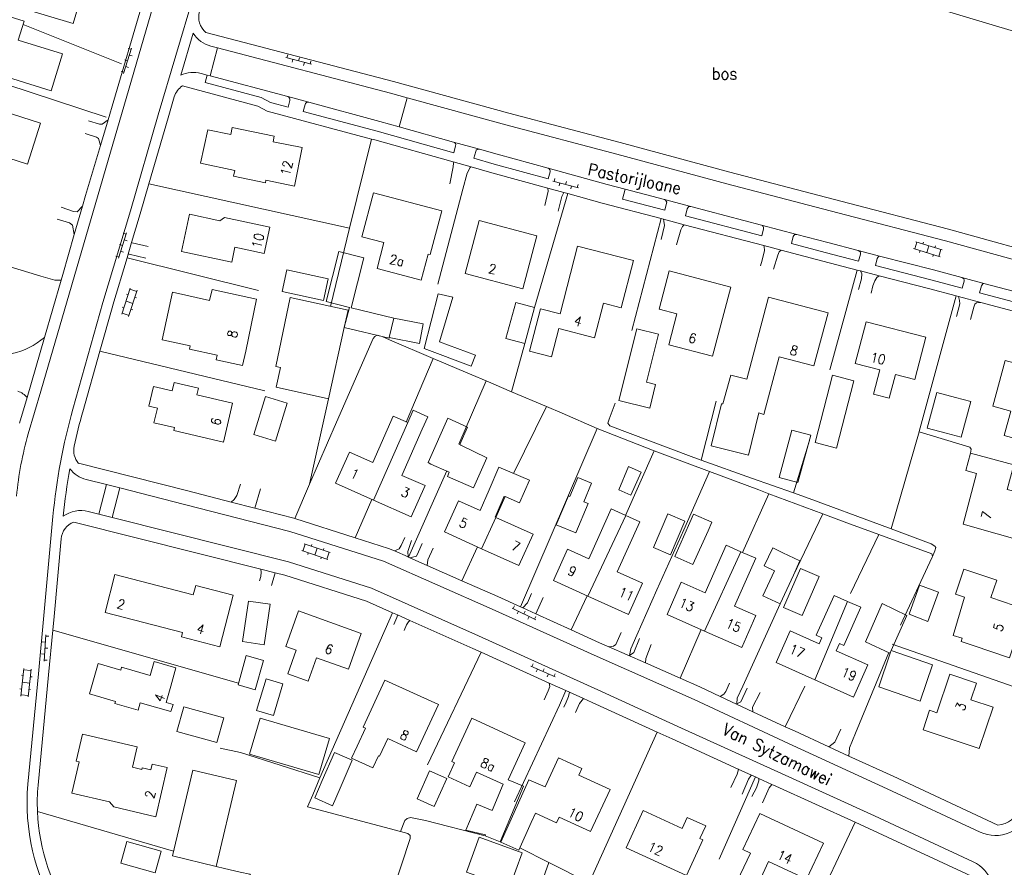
# Model space of a CAD drawing. Header units: metres. Extents: x 189705 to 199106, y 581686 to 588448.
# Tile 486 of 555: x 198081 to 198245, y 585786 to 585927. Entities that reach past the tile are written whole.
import ezdxf

# ---------------------------------------------------------------- set-up
doc = ezdxf.new("R2010")
doc.units = ezdxf.units.M
doc.layers.add('B-WA-OG-GBKN-G', color=7, linetype='Continuous', lineweight=18)
doc.styles.add('Style-STANDARD', font='STANDARD.shx')

msp = doc.modelspace()

# ---------------------------------------------------------------- linework, layer by layer
at = {"layer": 'B-WA-OG-GBKN-G'}
for p, q in [((198098.554, 585917.932), (198099.878, 585922.128)), ((198099.341, 585922.088), (198099.818, 585921.938)), ((198098.739, 585920.181), (198099.216, 585920.03)), ((198099.517, 585920.984), (198099.993, 585920.833)), ((198125.551, 585920.582), (198129.801, 585919.443)), ((198125.874, 585921.013), (198125.744, 585920.53)), ((198126.71, 585920.271), (198126.581, 585919.788)), ((198127.806, 585920.495), (198127.676, 585920.012)), ((198128.642, 585919.753), (198128.512, 585919.27)), ((198129.737, 585919.977), (198129.608, 585919.494)), ((198098.137, 585918.273), (198098.614, 585918.123)), ((198098.915, 585919.077), (198099.392, 585918.926)), ((198169.985, 585899.993), (198174.243, 585898.885)), ((198170.305, 585900.426), (198170.179, 585899.943)), ((198172.24, 585899.923), (198172.114, 585899.439)), ((198171.146, 585899.691), (198171.02, 585899.207)), ((198173.082, 585899.187), (198172.956, 585898.703)), ((198174.176, 585899.419), (198174.05, 585898.935)), ((198097.702, 585887.176), (198099.035, 585891.369)), ((198098.498, 585891.33), (198098.974, 585891.179)), ((198098.671, 585890.226), (198099.148, 585890.074)), ((198097.892, 585889.424), (198098.368, 585889.273)), ((198234.413, 585887.409), (198230.013, 585888.753)), ((198230.205, 585888.694), (198230.555, 585889.842)), ((198234.763, 585888.557), (198230.364, 585889.9)), ((198231.026, 585888.13), (198231.113, 585888.417)), ((198231.559, 585889.535), (198231.647, 585889.822)), ((198232.213, 585888.081), (198232.564, 585889.229)), ((198233.566, 585888.922), (198233.653, 585889.209)), ((198234.221, 585887.467), (198234.572, 585888.615)), ((198097.286, 585887.518), (198097.762, 585887.367)), ((198098.065, 585888.32), (198098.542, 585888.168)), ((198233.223, 585887.459), (198233.311, 585887.746)), ((198098.259, 585877.811), (198099.67, 585882.189)), ((198099.401, 585877.443), (198100.812, 585881.821)), ((198099.609, 585881.999), (198100.751, 585881.631)), ((198099.032, 585881.187), (198099.317, 585881.095)), ((198100.429, 585880.631), (198100.714, 585880.539)), ((198098.327, 585879), (198098.612, 585878.908)), ((198098.964, 585880), (198100.107, 585879.632)), ((198099.785, 585878.635), (198100.07, 585878.543)), ((198098.32, 585878.002), (198099.462, 585877.633)), ((198128.394, 585838.396), (198128.778, 585839.533)), ((198132.947, 585838.125), (198128.589, 585839.597)), ((198129.773, 585839.197), (198129.869, 585839.481)), ((198132.563, 585836.988), (198128.205, 585838.46)), ((198129.198, 585837.808), (198129.294, 585838.092)), ((198130.384, 585837.724), (198130.768, 585838.861)), ((198131.761, 585838.525), (198131.857, 585838.81)), ((198132.373, 585837.052), (198132.757, 585838.189)), ((198131.375, 585837.072), (198131.471, 585837.357)), ((198163.205, 585828.906), (198167.137, 585826.931)), ((198163.609, 585829.263), (198163.384, 585828.816)), ((198164.278, 585828.367), (198164.053, 585827.92)), ((198165.396, 585828.365), (198165.171, 585827.918)), ((198166.065, 585827.47), (198165.841, 585827.023)), ((198167.183, 585827.468), (198166.959, 585827.021)), ((198085.532, 585823.228), (198085.033, 585823.261)), ((198085.611, 585824.425), (198085.321, 585820.035)), ((198086.097, 585824.192), (198085.598, 585824.225)), ((198085.4, 585821.232), (198084.901, 585821.265)), ((198085.965, 585822.197), (198085.466, 585822.23)), ((198085.833, 585820.201), (198085.334, 585820.234)), ((198166.721, 585819.605), (198166.516, 585819.149)), ((198081.466, 585814.253), (198081.967, 585818.826)), ((198081.945, 585818.627), (198083.138, 585818.496)), ((198082.658, 585814.122), (198083.16, 585818.695)), ((198166.333, 585819.231), (198170.346, 585817.426)), ((198167.428, 585818.739), (198167.223, 585818.283)), ((198168.545, 585818.785), (198168.34, 585818.329)), ((198169.252, 585817.919), (198169.047, 585817.463)), ((198170.369, 585817.965), (198170.164, 585817.509)), ((198081.543, 585817.715), (198081.842, 585817.683)), ((198081.716, 585816.539), (198082.909, 585816.409)), ((198083.024, 585817.452), (198083.322, 585817.42)), ((198081.293, 585815.431), (198081.591, 585815.398)), ((198082.795, 585815.367), (198083.093, 585815.334)), ((198081.487, 585814.452), (198082.68, 585814.321))]:
    msp.add_line(p, q, dxfattribs=at)
at = {"layer": 'B-WA-OG-GBKN-G', "flags": 128}
for points in [[(198124.145, 586000), (198121.298, 585990.324), (198084.782, 585865.036), (198082.705, 585857.907)], [(198130.672, 586000), (198127.043, 585987.578), (198122.846, 585973.26), (198118.671, 585959.095), (198114.184, 585944.387), (198110.194, 585930.853), (198104.334, 585911.021), (198099.699, 585895.045), (198095.123, 585879.792), (198090.124, 585862.038)], [(198261.296, 585920.554), (198228.043, 585930.58), (198193.291, 585941.165), (198161.104, 585951.115), (198147.767, 585955.278), (198147.539, 585955.43), (198147.615, 585955.963)], [(198080.71, 585937.238), (198078.475, 585929.71), (198090.176, 585926.236), (198092.411, 585933.763), (198080.71, 585937.238)], [(198095.984, 585910.193), (198096.946, 585913.403), (198101.51, 585929.078), (198101.837, 585930.207)], [(198086.499, 585915.038), (198088.394, 585921.167), (198081.031, 585923.443), (198082.008, 585926.602), (198075.521, 585928.607), (198073.599, 585922.391), (198076.587, 585921.468), (198075.637, 585918.395), (198086.499, 585915.038)], [(198098.195, 585919.537), (198081.844, 585926.072)], [(198108.062, 585917.639), (198110.129, 585924.634)], [(198271.551, 585882.201), (198254.603, 585886.789), (198235.841, 585891.981), (198217.925, 585896.669), (198199.45, 585901.46), (198181.166, 585906.402), (198162.671, 585911.318), (198143.467, 585916.555), (198112.267, 585924.749)], [(198114.159, 585922.184), (198112.938, 585917.533)], [(198113.088, 585922.466), (198114.159, 585922.184)], [(198114.159, 585922.184), (198142.95, 585914.623), (198145.763, 585913.856)], [(198065.164, 585919.253), (198065.559, 585920.089), (198065.965, 585920.267), (198066.905, 585920.064), (198078.972, 585916.154), (198095.646, 585910.636)], [(198112.47, 585917.659), (198111.46, 585917.93)], [(198126.231, 585913.443), (198125.919, 585912.284), (198123.004, 585913.068), (198121.424, 585913.89), (198112.128, 585916.388), (198112.47, 585917.659)], [(198112.47, 585917.659), (198112.938, 585917.533)], [(198112.938, 585917.533), (198125.878, 585914.056)], [(198139.828, 585906.994), (198122.457, 585911.662), (198120.877, 585912.484), (198108.34, 585915.853)], [(198072.421, 585913.589), (198069.928, 585905.751), (198075.998, 585903.82), (198076.315, 585904.816), (198082.576, 585902.824), (198084.752, 585909.667), (198072.421, 585913.589)], [(198106.998, 585914.037), (198105.966, 585910.543), (198102.772, 585899.536)], [(198125.878, 585914.056), (198129.358, 585913.121)], [(198129.358, 585913.121), (198141.209, 585909.936), (198144.412, 585909.038)], [(198144.412, 585909.038), (198145.763, 585913.856)], [(198145.763, 585913.856), (198162.151, 585909.387), (198180.648, 585904.47), (198198.938, 585899.527), (198217.421, 585894.733), (198235.321, 585890.05), (198254.075, 585884.86), (198271.028, 585880.27)], [(198128.745, 585912.768), (198128.434, 585911.609), (198140.759, 585908.296), (198153.488, 585904.728), (198153.813, 585905.883)], [(198095.984, 585910.193), (198094.977, 585909.478), (198094.545, 585909.452), (198092.741, 585910.036)], [(198094.709, 585905.937), (198095.984, 585910.193)], [(198112.556, 585908.51), (198111.371, 585903.003), (198117.046, 585901.782), (198116.842, 585900.833), (198122.151, 585899.691), (198122.249, 585900.148), (198126.999, 585899.126)], [(198112.556, 585908.51), (198116.375, 585907.751), (198116.603, 585908.897), (198123.624, 585907.502), (198123.436, 585906.552), (198128.283, 585905.589), (198126.999, 585899.126)], [(198144.412, 585909.038), (198153.467, 585906.499)], [(198092.183, 585907.903), (198094.038, 585907.319), (198094.368, 585907.065), (198094.709, 585905.937)], [(198136.172, 585892.142), (198139.828, 585906.994)], [(198153.397, 585903.196), (198140.362, 585906.85), (198139.828, 585906.994)], [(198153.467, 585906.499), (198157.769, 585905.294)], [(198091.708, 585895.849), (198092.213, 585897.604), (198094.709, 585905.937)], [(198157.152, 585904.948), (198156.827, 585903.792), (198160.245, 585902.834), (198169.221, 585900.357), (198169.541, 585901.514)], [(198157.769, 585905.294), (198160.701, 585904.472), (198169.192, 585902.129)], [(198153.397, 585903.196), (198153.452, 585902.986), (198153.427, 585902.351), (198152.818, 585899.557)], [(198156.368, 585902.363), (198153.397, 585903.196)], [(198155.003, 585898.669), (198155.713, 585901.336), (198156.246, 585902.275), (198156.368, 585902.363)], [(198169.151, 585898.82), (198159.843, 585901.389), (198156.368, 585902.363)], [(198169.192, 585902.129), (198179.029, 585899.414), (198182.002, 585898.632)], [(198102.772, 585899.536), (198101.33, 585894.564), (198099.899, 585889.796)], [(198132.972, 585879.137), (198136.172, 585892.142), (198102.772, 585899.536)], [(198150.869, 585882.82), (198155.003, 585898.669)], [(198169.151, 585898.82), (198169.202, 585898.341), (198168.644, 585895.954)], [(198171.839, 585898.078), (198169.151, 585898.82)], [(198188.915, 585896.296), (198188.61, 585895.136), (198181.55, 585896.993), (198182.002, 585898.632)], [(198182.002, 585898.632), (198188.559, 585896.907)], [(198140.14, 585898.041), (198138.213, 585890.73), (198141.866, 585889.767), (198140.731, 585885.461), (198148.101, 585883.518), (198149.24, 585887.838), (198149.581, 585887.748), (198151.505, 585895.045), (198140.14, 585898.041)], [(198166.948, 585878.935), (198172.459, 585897.908)], [(198170.88, 585894.963), (198171.488, 585897.427), (198171.839, 585898.078)], [(198172.459, 585897.908), (198171.839, 585898.078)], [(198188.017, 585893.741), (198178.196, 585896.324), (198172.459, 585897.908)], [(198188.559, 585896.907), (198192.966, 585895.748)], [(198091.708, 585895.849), (198090.817, 585894.874), (198090.207, 585894.95), (198088.175, 585895.635)], [(198090.344, 585891.101), (198091.708, 585895.849)], [(198192.355, 585895.391), (198192.05, 585894.231), (198204.749, 585890.89), (198205.051, 585892.053)], [(198192.966, 585895.748), (198204.694, 585892.663)], [(198087.515, 585893.654), (198089.547, 585893.045), (198090.081, 585892.639), (198090.344, 585891.101)], [(198116.563, 585886.52), (198117.086, 585888.988), (198121.971, 585887.952), (198122.895, 585892.315), (198115.354, 585893.913), (198114.569, 585893.389), (198109.498, 585894.464), (198108.19, 585888.294), (198116.563, 585886.52)], [(198157.734, 585893.423), (198155.388, 585884.6), (198164.98, 585882.049), (198167.326, 585890.873), (198157.734, 585893.423)], [(198183.156, 585875.105), (198188.017, 585893.741)], [(198188.416, 585893.636), (198188.017, 585893.741)], [(198188.027, 585890.268), (198188.585, 585892.605), (198188.483, 585893.341), (198188.416, 585893.636)], [(198191.852, 585892.732), (198188.416, 585893.636)], [(198191.852, 585892.732), (198191.582, 585892.427), (198191.278, 585891.869), (198190.567, 585889.405)], [(198205.091, 585889.249), (198191.852, 585892.732)], [(198204.694, 585892.663), (198210.597, 585891.11)], [(198064.935, 585890.196), (198084.775, 585884.181)], [(198088.157, 585883.495), (198088.435, 585884.453), (198090.344, 585891.101)], [(198209.985, 585890.752), (198209.684, 585889.592), (198215.308, 585888.113), (198220.865, 585886.671), (198221.166, 585887.832)], [(198210.597, 585891.11), (198215.738, 585889.758), (198220.808, 585888.442)], [(198099.899, 585889.796), (198099.313, 585887.841)], [(198102.63, 585889.085), (198099.988, 585889.72), (198099.899, 585889.796)], [(198174.103, 585889.154), (198171.201, 585877.884), (198167.907, 585878.733), (198166.096, 585871.702), (198169.78, 585870.753), (198170.989, 585875.447), (198176.916, 585873.92), (198178.394, 585879.658), (198181.359, 585878.895), (198183.386, 585886.763), (198174.103, 585889.154)], [(198204.514, 585885.877), (198204.818, 585886.817), (198205.199, 585888.442), (198205.148, 585889.103), (198205.091, 585889.249)], [(198207.987, 585888.487), (198205.091, 585889.249)], [(198207.987, 585888.487), (198207.637, 585888.239), (198207.409, 585887.681), (198206.724, 585885.344)], [(198220.633, 585885.181), (198214.929, 585886.661), (198207.987, 585888.487)], [(198220.808, 585888.442), (198224.563, 585887.467)], [(198099.131, 585887.234), (198096.759, 585879.331)], [(198099.313, 585887.841), (198099.131, 585887.234)], [(198121.011, 585881.765), (198099.131, 585887.234)], [(198099.313, 585887.841), (198099.506, 585887.84), (198102.275, 585887.155)], [(198143.521, 585877.192), (198136.406, 585878.887), (198138.538, 585887.209), (198134.375, 585888.276), (198132.241, 585879.949), (198136.13, 585878.952), (198135.273, 585875.614)], [(198223.954, 585887.109), (198223.652, 585885.947), (198232.891, 585883.549), (198238.1, 585882.167), (198238.408, 585883.327)], [(198224.563, 585887.467), (198233.323, 585885.193), (198238.053, 585883.939)], [(198125.728, 585885.199), (198124.95, 585881.609), (198131.838, 585880.117), (198132.616, 585883.707), (198125.728, 585885.199)], [(198216.052, 585868.584), (198220.633, 585885.181)], [(198221.164, 585885.043), (198220.633, 585885.181)], [(198088.157, 585883.495), (198087.138, 585883.495), (198084.775, 585884.181)], [(198085.394, 585873.97), (198088.157, 585883.495)], [(198199.592, 585882.347), (198189.364, 585885.042), (198187.678, 585878.646), (198190.631, 585877.868), (198189.284, 585872.758), (198196.56, 585870.841), (198199.592, 585882.347)], [(198221.164, 585885.043), (198221.38, 585884.559), (198221.355, 585883.747), (198220.873, 585881.918)], [(198224.273, 585884.236), (198221.164, 585885.043)], [(198222.956, 585881.359), (198223.21, 585882.553), (198223.54, 585883.366), (198223.921, 585883.925), (198224.273, 585884.236)], [(198237.081, 585880.886), (198232.51, 585882.098), (198224.273, 585884.236)], [(198238.053, 585883.939), (198241.927, 585882.911)], [(198120.698, 585880.338), (198113.273, 585881.969), (198112.87, 585880.136), (198106.703, 585881.491), (198104.964, 585873.577), (198109.632, 585872.552), (198109.519, 585872.036), (198114.134, 585871.022), (198113.964, 585870.249), (198118.351, 585869.285), (198118.88, 585871.692)], [(198254.615, 585879.546), (198254.179, 585877.903), (198241.007, 585881.396), (198241.315, 585882.556)], [(198241.927, 585882.911), (198254.615, 585879.546)], [(198120.698, 585880.338), (198118.88, 585871.692)], [(198123.874, 585869.135), (198126.301, 585880.603)], [(198135.273, 585875.614), (198135.906, 585878.493), (198126.301, 585880.603)], [(198156.386, 585869.168), (198148.581, 585872.112), (198150.912, 585881.245), (198153.336, 585880.693), (198151.118, 585873.215), (198157.103, 585870.988), (198156.386, 585869.168)], [(198206.357, 585865.951), (198207.622, 585870.749), (198213.442, 585869.214), (198215.779, 585878.077), (198205.874, 585880.69), (198202.272, 585867.029)], [(198237.081, 585880.886), (198230.941, 585858.3), (198230.921, 585858.23)], [(198237.499, 585880.775), (198237.081, 585880.886)], [(198237.499, 585880.775), (198237.664, 585880.118), (198237.689, 585879.584), (198237.131, 585877.425)], [(198241.216, 585879.789), (198237.499, 585880.775)], [(198096.751, 585879.303), (198094.601, 585871.667)], [(198096.759, 585879.331), (198096.751, 585879.303)], [(198162.176, 585873.783), (198165.315, 585872.93), (198166.948, 585878.935), (198163.809, 585879.788), (198162.176, 585873.783)], [(198239.469, 585876.969), (198240.052, 585879.026), (198240.204, 585879.483), (198240.483, 585879.737), (198241.216, 585879.789)], [(198264.618, 585873.582), (198241.216, 585879.789)], [(198143.521, 585877.192), (198142.752, 585873.963)], [(198142.752, 585873.963), (198147.782, 585872.977), (198148.42, 585876.231), (198143.521, 585877.192)], [(198123.874, 585869.135), (198124.663, 585868.962), (198123.94, 585865.673), (198132.668, 585863.756), (198135.273, 585875.614)], [(198135.273, 585875.614), (198142.722, 585873.84), (198142.752, 585873.963)], [(198180.988, 585863.447), (198186.107, 585862.176), (198187.083, 585866.113), (198185.567, 585866.489), (198187.551, 585874.486), (198183.949, 585875.38), (198180.988, 585863.447)], [(198222.105, 585876.575), (198220.304, 585869.647), (198224.395, 585868.583), (198223.344, 585864.541), (198225.959, 585863.861), (198226.983, 585867.8), (198230.218, 585866.959), (198232.047, 585873.991), (198222.105, 585876.575)], [(198082.494, 585863.973), (198085.394, 585873.97)], [(198142.831, 585873.579), (198141.601, 585874.108), (198140.762, 585874.336), (198140.356, 585874.133), (198140.077, 585873.802), (198133.986, 585859.858), (198129.514, 585849.513)], [(198150.086, 585870.461), (198142.831, 585873.579)], [(198163.084, 585864.931), (198165.315, 585872.93)], [(198094.601, 585871.667), (198091.761, 585861.577)], [(198122.046, 585865.088), (198094.601, 585871.667)], [(198145.601, 585859.877), (198150.086, 585870.461)], [(198158.867, 585866.708), (198156.488, 585867.71), (198150.086, 585870.461)], [(198243.198, 585862.502), (198246.175, 585861.701), (198245.076, 585857.621), (198248.373, 585856.733), (198249.466, 585860.793), (198254.707, 585859.382), (198256.566, 585866.284), (198251.07, 585867.764), (198251.273, 585868.52), (198245.255, 585870.141), (198243.198, 585862.502)], [(198202.272, 585867.029), (198199.596, 585867.693), (198198.277, 585862.878)], [(198213.621, 585856.462), (198217.187, 585855.546), (198220.064, 585866.75), (198216.498, 585867.666), (198213.621, 585856.462)], [(198111.01, 585865.536), (198106.981, 585866.469), (198106.658, 585865.067), (198103.539, 585865.786), (198102.78, 585862.497), (198104.179, 585862.174), (198103.615, 585859.73), (198107.006, 585858.947)], [(198116.691, 585863.034), (198110.749, 585864.406), (198111.01, 585865.536)], [(198154.341, 585856.189), (198158.867, 585866.708)], [(198163.084, 585864.931), (198158.867, 585866.708)], [(198206.357, 585865.951), (198205.118, 585861.142), (198204.28, 585861.393)], [(198081.242, 585859.659), (198082.494, 585863.973)], [(198120.236, 585857.787), (198123.859, 585856.685), (198125.789, 585863.031), (198122.166, 585864.133), (198120.236, 585857.787)], [(198168.906, 585862.478), (198163.084, 585864.931)], [(198237.014, 585863.941), (198233.862, 585864.786), (198232.27, 585858.845), (198235.422, 585858)], [(198237.014, 585863.941), (198239.522, 585863.269), (198237.928, 585857.328), (198235.422, 585858)], [(198116.691, 585863.034), (198115.194, 585856.547), (198106.894, 585858.464)], [(198129.514, 585849.513), (198132.668, 585863.756)], [(198163.448, 585851.315), (198168.906, 585862.478)], [(198177.345, 585858.825), (198171.553, 585861.363), (198168.906, 585862.478)], [(198180.341, 585863.041), (198179.377, 585860.374), (198179.148, 585859.663), (198179.479, 585859.231), (198192.994, 585854.129), (198194.657, 585853.533), (198197.156, 585863.374)], [(198198.277, 585862.878), (198198.057, 585862.932), (198196.323, 585855.921), (198202.546, 585854.382), (198204.28, 585861.393)], [(198145.841, 585859.77), (198143.421, 585860.841), (198140.019, 585853.152), (198136.139, 585854.869), (198133.838, 585849.669), (198140.135, 585846.883)], [(198148.26, 585858.7), (198149.185, 585860.766), (198146.725, 585861.851), (198145.841, 585859.77)], [(198149.698, 585852.872), (198149.26, 585853.149), (198152.533, 585860.494), (198155.804, 585859.037), (198154.504, 585856.118)], [(198107.006, 585858.947), (198106.894, 585858.464)], [(198140.135, 585846.883), (198145.841, 585859.77)], [(198140.135, 585846.883), (198146.431, 585844.097), (198148.725, 585849.284), (198144.852, 585850.997), (198148.26, 585858.7)], [(198164.59, 585829.11), (198177.345, 585858.825)], [(198186.865, 585855.088), (198177.345, 585858.825)], [(198210.755, 585849.809), (198207.63, 585850.66), (198209.773, 585858.536), (198212.898, 585857.686), (198210.755, 585849.809)], [(198230.921, 585858.23), (198226.277, 585842.079)], [(198239.487, 585854.681), (198239.604, 585855.33), (198239.375, 585855.686), (198230.921, 585858.23)], [(198152.755, 585851.545), (198152.454, 585850.829), (198156.793, 585848.905), (198158.996, 585853.916), (198154.703, 585856.032)], [(198154.703, 585856.032), (198154.504, 585856.118)], [(198212.679, 585856.824), (198210.01, 585848.072)], [(198182.081, 585844.335), (198186.865, 585855.088)], [(198196.048, 585851.628), (198188.6, 585854.407), (198186.865, 585855.088)], [(198249.586, 585839.672), (198251.525, 585847.12), (198245.587, 585848.661), (198246.688, 585852.733), (198239.487, 585854.681), (198238.702, 585851.779), (198240.512, 585851.289), (198238.239, 585842.884), (198249.586, 585839.672)], [(198091.057, 585852.998), (198109.27, 585848.398), (198116.438, 585846.544)], [(198149.698, 585852.872), (198152.755, 585851.545)], [(198162.04, 585847.448), (198164.463, 585846.4), (198166.093, 585850.171), (198160.999, 585852.374), (198159.368, 585848.603)], [(198180.961, 585848.605), (198182.566, 585852.479), (198184.675, 585851.515), (198182.937, 585847.682), (198180.961, 585848.605)], [(198194.657, 585853.533), (198203.054, 585850.524), (198210.01, 585848.072)], [(198145.948, 585837.376), (198152.345, 585851.723)], [(198183.937, 585824.362), (198187.313, 585831.956), (198191.779, 585841.938), (198196.048, 585851.628)], [(198205.923, 585847.944), (198204.249, 585848.569), (198196.048, 585851.628)], [(198092.333, 585850.303), (198095.693, 585849.454)], [(198094.454, 585844.534), (198095.693, 585849.454)], [(198095.693, 585849.454), (198097.919, 585848.892)], [(198117.988, 585849.519), (198117.379, 585847.614), (198116.972, 585846.954), (198116.438, 585846.544)], [(198129.514, 585849.513), (198127.04, 585843.792)], [(198175.147, 585846.593), (198175.852, 585846.298), (198173.805, 585841.414), (198170.554, 585842.776), (198172.575, 585847.597), (198172.81, 585847.499), (198174.131, 585850.648), (198176.441, 585849.68), (198175.147, 585846.593)], [(198096.68, 585843.973), (198097.919, 585848.892)], [(198097.919, 585848.892), (198108.7, 585846.169), (198126.234, 585841.635), (198141.804, 585836.689), (198159.899, 585828.711), (198176.837, 585821.031), (198193.485, 585813.675), (198209.216, 585806.339), (198225.63, 585798.792), (198241.092, 585791.576)], [(198120.378, 585845.525), (198121.315, 585848.732)], [(198159.368, 585848.603), (198157.891, 585845.147)], [(198160.414, 585844.013), (198161.898, 585847.509)], [(198160.481, 585843.983), (198162.04, 585847.448)], [(198201.567, 585838.164), (198205.923, 585847.944)], [(198214.892, 585844.599), (198205.923, 585847.944)], [(198210.01, 585848.072), (198212.631, 585847.148), (198224.317, 585842.807), (198226.277, 585842.079)], [(198116.438, 585846.544), (198120.378, 585845.525)], [(198137.084, 585840.601), (198139.876, 585846.997)], [(198157.891, 585845.147), (198154.269, 585846.774), (198151.93, 585841.567), (198158.142, 585838.776)], [(198086.805, 585844.128), (198085.284, 585827.648), (198084.386, 585817.936), (198082.625, 585799.563)], [(198094.454, 585844.534), (198092.679, 585844.981)], [(198096.68, 585843.973), (198094.454, 585844.534)], [(198120.378, 585845.525), (198126.87, 585843.846), (198127.04, 585843.792)], [(198175.832, 585830.883), (198182.551, 585827.841), (198184.903, 585833.036), (198180.7, 585834.939), (198184.465, 585843.256), (198182.11, 585844.322)], [(198182.11, 585844.322), (198175.832, 585830.883)], [(198182.11, 585844.322), (198179.711, 585845.408), (198177.638, 585840.83)], [(198186.743, 585838.962), (198189.568, 585837.755), (198191.965, 585843.363), (198189.14, 585844.571), (198186.743, 585838.962)], [(198192.769, 585843.125), (198193.396, 585844.538), (198196.443, 585843.194), (198195.812, 585841.773)], [(198210.025, 585834.382), (198214.892, 585844.599)], [(198224.229, 585841.157), (198218.882, 585843.111), (198214.892, 585844.599)], [(198121.379, 585835.38), (198090.277, 585843.214)], [(198239.947, 585786.63), (198223.532, 585794.28), (198208.047, 585801.325), (198190.788, 585809.199), (198177.495, 585815.28), (198157.607, 585824.255), (198139.802, 585832.205), (198126.022, 585836.582), (198096.68, 585843.973)], [(198127.04, 585843.792), (198137.084, 585840.601)], [(198158.142, 585838.776), (198160.481, 585843.983)], [(198158.142, 585838.776), (198164.353, 585835.986), (198166.692, 585841.193), (198160.481, 585843.983)], [(198192.769, 585843.125), (198190.263, 585837.481), (198193.306, 585836.129), (198195.812, 585841.773)], [(198177.638, 585840.83), (198175.975, 585837.073)], [(198219.496, 585831.327), (198224.229, 585841.157)], [(198233.15, 585837.493), (198233.057, 585837.932), (198224.229, 585841.157)], [(198226.277, 585842.079), (198232.929, 585839.608), (198233.539, 585839.227), (198233.717, 585838.999), (198233.565, 585838.44), (198233.15, 585837.493)], [(198088.172, 585840.436), (198086.977, 585827.494), (198086.768, 585825.237)], [(198137.084, 585840.601), (198142.619, 585838.843), (198143.624, 585838.4)], [(198143.624, 585838.4), (198144.408, 585838.755), (198144.764, 585839.339), (198145.347, 585840.66)], [(198145.893, 585837.4), (198145.882, 585838.298), (198146.11, 585839.136), (198146.491, 585840.127)], [(198148.218, 585839.645), (198147.609, 585838.273), (198147.305, 585837.562), (198146.18, 585837.273)], [(198201.285, 585838.288), (198198.828, 585839.366), (198195.354, 585831.449), (198191.366, 585833.2), (198188.996, 585827.798), (198195.212, 585825.07)], [(198143.624, 585838.4), (198145.893, 585837.4)], [(198149.069, 585836), (198149.184, 585836.953), (198150.073, 585838.858)], [(198154.841, 585833.455), (198157.45, 585839.087)], [(198175.975, 585837.073), (198172.429, 585838.679), (198170.079, 585833.488), (198175.832, 585830.883)], [(198201.285, 585838.288), (198195.212, 585825.07)], [(198195.212, 585825.07), (198201.427, 585822.343), (198203.757, 585827.654), (198200.229, 585829.202), (198203.742, 585837.209), (198201.285, 585838.288)], [(198206.857, 585835.085), (198205.136, 585835.904), (198206.574, 585838.925), (198208.27, 585838.118)], [(198208.27, 585838.118), (198211.102, 585836.78)], [(198145.893, 585837.4), (198145.948, 585837.376)], [(198145.948, 585837.376), (198146.18, 585837.273)], [(198146.18, 585837.273), (198149.069, 585836)], [(198149.069, 585836), (198154.841, 585833.455)], [(198211.102, 585836.78), (198210.025, 585834.382)], [(198233.15, 585837.493), (198233.108, 585837.399), (198227.851, 585826.063)], [(198116.807, 585831.03), (198110.555, 585832.651), (198110.151, 585831.093), (198097.102, 585834.476), (198095.465, 585828.164), (198108.368, 585824.818), (198108.181, 585824.1), (198114.58, 585822.441), (198116.807, 585831.03)], [(198121.169, 585833.418), (198121.397, 585834.154), (198121.473, 585834.891), (198121.379, 585835.38)], [(198123.795, 585834.771), (198121.379, 585835.38)], [(198123.795, 585834.771), (198123.658, 585834.358), (198123.15, 585832.656)], [(198143.31, 585828.12), (198138.983, 585830.052), (198125.393, 585834.369), (198123.795, 585834.771)], [(198206.857, 585835.085), (198204.924, 585830.933), (198207.796, 585829.596), (198210.025, 585834.382)], [(198208.392, 585829.012), (198211.475, 585827.666), (198214.305, 585834.146), (198211.221, 585835.492), (198208.392, 585829.012)], [(198239.916, 585822.652), (198245.99, 585820.608), (198248.701, 585828.666), (198242.867, 585830.629), (198243.846, 585833.538), (198238.397, 585835.372), (198236.992, 585831.196), (198238.513, 585830.684)], [(198154.841, 585833.455), (198160.838, 585830.811), (198164.59, 585829.11)], [(198234.17, 585831.523), (198232.375, 585826.66), (198229.261, 585827.903), (198231, 585832.729), (198234.17, 585831.523)], [(198164.977, 585828.935), (198165.774, 585829.794), (198166.434, 585831.343)], [(198219.01, 585830.012), (198216.798, 585831.002), (198213.83, 585824.373), (198214.743, 585823.964), (198214.285, 585822.939), (198209.48, 585825.09), (198207.13, 585819.84), (198213.566, 585816.958)], [(198121.958, 585822.78), (198118.327, 585823.311), (198119.315, 585830.065), (198122.946, 585829.534), (198121.958, 585822.78)], [(198167.143, 585827.952), (198168.39, 585830.632)], [(198173.04, 585825.278), (198175.679, 585830.953)], [(198201.594, 585815.908), (198207.796, 585829.596)], [(198213.566, 585816.958), (198220.001, 585814.077), (198222.393, 585819.42), (198217.141, 585821.772), (198217.686, 585822.99), (198218.381, 585822.679), (198221.221, 585829.022), (198219.01, 585830.012)], [(198213.566, 585816.958), (198219.01, 585830.012)], [(198226.088, 585821.4), (198222.034, 585823.251), (198224.784, 585829.664), (198228.884, 585827.672), (198226.272, 585821.812)], [(198239.916, 585822.652), (198237.959, 585823.308), (198238.102, 585823.864), (198236.587, 585824.349), (198238.513, 585830.684)], [(198127.645, 585828.409), (198125.527, 585822.5), (198127.283, 585821.871), (198125.88, 585817.955), (198129.288, 585816.734), (198130.68, 585820.62), (198135.962, 585818.727), (198138.091, 585824.666), (198127.645, 585828.409)], [(198143.31, 585828.12), (198131.24, 585800.607)], [(198144.154, 585827.743), (198143.31, 585828.12)], [(198143.524, 585826.184), (198144.006, 585827.301), (198144.159, 585827.707), (198144.154, 585827.743)], [(198146.202, 585826.828), (198144.154, 585827.743)], [(198164.59, 585829.11), (198164.977, 585828.935)], [(198164.977, 585828.935), (198167.143, 585827.952)], [(198167.143, 585827.952), (198173.04, 585825.278)], [(198146.202, 585826.828), (198145.962, 585826.616), (198145.658, 585826.082), (198145.252, 585825.168)], [(198158.048, 585821.533), (198156.665, 585822.157), (198146.202, 585826.828)], [(198086.768, 585825.237), (198086.078, 585817.774), (198084.318, 585799.408)], [(198117.688, 585816.393), (198086.768, 585825.237)], [(198173.04, 585825.278), (198177.777, 585823.131), (198179.291, 585822.462)], [(198181.372, 585824.844), (198180.458, 585822.837), (198180.077, 585822.558), (198179.291, 585822.462)], [(198191.167, 585817.214), (198194.651, 585825.317)], [(198184.395, 585823.829), (198183.481, 585821.492), (198182.734, 585820.986), (198182.948, 585822.101), (198183.937, 585824.362)], [(198185.404, 585819.761), (198185.438, 585820.502), (198186.351, 585822.838)], [(198253.578, 585813.375), (198226.462, 585822.877)], [(198149.121, 585802.794), (198158.048, 585821.533)], [(198169.397, 585816.411), (198158.048, 585821.533)], [(198179.291, 585822.462), (198185.404, 585819.761)], [(198225.87, 585821.521), (198220.343, 585808.063)], [(198226.272, 585821.812), (198233.177, 585819.432), (198231.106, 585813.409), (198224.259, 585815.763), (198226.128, 585821.382)], [(198226.272, 585821.812), (198226.088, 585821.4)], [(198226.128, 585821.382), (198226.272, 585821.812)], [(198102.967, 585817.684), (198098.216, 585819.04), (198098.081, 585818.566), (198094.307, 585819.642), (198092.868, 585814.599), (198097.22, 585813.357), (198097.113, 585812.982), (198100.972, 585811.881), (198101.323, 585813.114), (198106.444, 585811.653), (198106.781, 585812.836), (198105.631, 585813.165), (198106.408, 585815.891)], [(198102.967, 585817.684), (198103.62, 585819.971), (198107.275, 585818.928), (198106.408, 585815.891)], [(198117.603, 585816.086), (198120.479, 585815.288), (198121.838, 585820.184), (198118.961, 585820.982), (198117.603, 585816.086)], [(198185.404, 585819.761), (198191.167, 585817.214)], [(198120.691, 585811.861), (198123.475, 585811.028), (198125.04, 585816.257), (198122.256, 585817.091), (198120.691, 585811.861)], [(198140.953, 585804.31), (198141.155, 585804.217), (198142.512, 585807.172), (198147.324, 585804.963), (198150.933, 585812.822), (198142.028, 585816.911), (198138.434, 585809.085), (198138.804, 585808.915), (198137.431, 585805.927)], [(198168.549, 585813.591), (198169.234, 585815.115), (198169.488, 585815.851), (198169.397, 585816.411)], [(198172.163, 585815.163), (198169.397, 585816.411)], [(198191.167, 585817.214), (198194.436, 585815.769), (198197.825, 585814.189)], [(198197.825, 585814.189), (198198.445, 585814.536), (198198.75, 585814.993), (198199.359, 585816.39)], [(198240.921, 585805.503), (198243.235, 585812.389), (198239.559, 585813.624), (198240.483, 585816.373), (198236.044, 585817.864), (198233.898, 585811.47)], [(198171.089, 585812.728), (198172.163, 585815.163)], [(198171.8, 585812.398), (198172.207, 585813.236), (198172.587, 585814.15), (198172.732, 585814.906)], [(198172.732, 585814.906), (198172.163, 585815.163)], [(198175.094, 585813.84), (198172.732, 585814.906)], [(198202.305, 585815.552), (198201.265, 585813.266), (198200.581, 585812.965), (198200.68, 585813.876), (198201.594, 585815.908)], [(198204.465, 585814.816), (198203.196, 585812.378), (198203.291, 585811.64)], [(198208.655, 585809.138), (198211.932, 585815.909)], [(198175.094, 585813.84), (198174.442, 585812.982), (198173.731, 585811.484)], [(198187.331, 585808.251), (198176.543, 585813.186), (198175.094, 585813.84)], [(198197.825, 585814.189), (198203.291, 585811.64)], [(198108.568, 585812.476), (198107.418, 585808.339), (198114.089, 585806.483), (198115.24, 585810.62), (198108.568, 585812.476)], [(198163.627, 585796.625), (198171.089, 585812.728)], [(198203.291, 585811.64), (198208.655, 585809.138)], [(198240.921, 585805.503), (198231.583, 585808.638), (198232.672, 585811.88), (198233.898, 585811.47)], [(198131.073, 585801.167), (198119.499, 585804.578), (198121.262, 585810.56), (198132.836, 585807.15), (198131.073, 585801.167)], [(198162.566, 585800.287), (198165.4, 585806.455), (198156.496, 585810.547), (198153.19, 585803.353), (198153.642, 585803.146), (198152.557, 585800.784), (198156.164, 585799.127), (198157.291, 585801.578), (198161.704, 585799.551)], [(198176.056, 585783.12), (198187.331, 585808.251)], [(198200.828, 585802.09), (198189.832, 585807.107), (198187.331, 585808.251)], [(198208.655, 585809.138), (198210.182, 585808.426), (198215.913, 585805.791)], [(198217.93, 585808.723), (198216.914, 585806.589), (198215.913, 585805.791)], [(198219.253, 585804.255), (198219.328, 585805.599), (198220.343, 585808.063)], [(198091.709, 585807.892), (198090.656, 585803.397), (198091.176, 585803.276), (198089.957, 585798.074), (198096.221, 585796.606), (198096.959, 585795.773), (198103.912, 585794.144), (198105.829, 585802.326), (198103.296, 585802.919), (198103.069, 585801.953), (198101.63, 585802.29), (198101.566, 585802.018), (198100.013, 585802.382), (198100.805, 585805.761), (198091.709, 585807.892)], [(198118.03, 585804.871), (198114.639, 585805.58)], [(198131.24, 585800.607), (198118.03, 585804.871)], [(198134.593, 585798.892), (198136.61, 585803.567), (198133.64, 585804.849), (198131.622, 585800.174)], [(198137.431, 585805.927), (198136.508, 585803.911), (198140.015, 585802.264), (198140.953, 585804.31)], [(198215.913, 585805.791), (198219.253, 585804.255)], [(198167.075, 585794.755), (198170.6, 585793.121), (198171.052, 585794.097), (198176.273, 585791.677), (198179.514, 585798.67), (198174.303, 585801.086), (198174.812, 585802.184), (198170.952, 585803.974), (198168.697, 585799.111)], [(198219.253, 585804.255), (198226.597, 585800.878), (198244.05, 585792.733)], [(198117.332, 585800.159), (198110.067, 585801.887), (198106.671, 585787.613), (198113.936, 585785.885), (198117.332, 585800.159)], [(198147.385, 585797.128), (198150.246, 585795.84), (198152.347, 585800.511), (198149.486, 585801.798), (198147.385, 585797.128)], [(198199.619, 585799.018), (198200.635, 585801.228), (198200.863, 585801.99), (198200.828, 585802.09)], [(198203.068, 585801.068), (198200.828, 585802.09)], [(198130.051, 585797.817), (198131.24, 585800.607)], [(198131.622, 585800.174), (198130.406, 585797.321), (198133.312, 585795.984), (198134.593, 585798.892)], [(198161.846, 585789.685), (198161.344, 585789.909), (198165.985, 585800.32), (198168.697, 585799.111)], [(198162.566, 585800.287), (198165.102, 585799.234), (198163.12, 585794.461)], [(198197.643, 585787.107), (198203.726, 585800.768)], [(198203.068, 585801.068), (198202.946, 585800.974), (198202.565, 585800.415), (198201.499, 585797.926)], [(198203.726, 585800.768), (198203.068, 585801.068)], [(198203.1, 585797.495), (198203.861, 585798.968), (198204.267, 585800.136), (198204.28, 585800.516)], [(198204.28, 585800.516), (198203.726, 585800.768)], [(198206.412, 585799.543), (198204.28, 585800.516)], [(198158.798, 585791.162), (198155.529, 585791.902), (198157.331, 585796.22), (198159.881, 585795.161), (198161.704, 585799.551)], [(198206.401, 585799.527), (198205.995, 585798.943), (198204.853, 585796.454)], [(198206.418, 585799.54), (198206.401, 585799.527)], [(198220.304, 585793.221), (198207.093, 585799.232), (198206.412, 585799.543)], [(198129.184, 585795.781), (198130.051, 585797.817)], [(198106.859, 585788.4), (198084.225, 585794.997)], [(198144.637, 585791.692), (198129.184, 585795.781)], [(198192.245, 585784.365), (198194.964, 585790.31), (198194.467, 585790.537), (198195.423, 585792.63), (198192.323, 585794.048), (198191.484, 585792.213), (198185.024, 585795.167), (198182.188, 585788.964), (198192.245, 585784.365)], [(198158.727, 585790.99), (198148.82, 585793.524), (198146.28, 585794.006), (198145.746, 585793.853), (198145.34, 585793.498), (198144.637, 585791.692)], [(198158.798, 585791.162), (198158.727, 585790.99), (198161.247, 585789.945), (198163.12, 585794.461)], [(198167.075, 585794.755), (198166.366, 585793.165)], [(198204.417, 585794.71), (198201.596, 585788.672), (198202.86, 585788.082), (198200.67, 585783.393), (198203.683, 585781.986), (198205.895, 585786.721), (198212.213, 585783.769), (198215.012, 585789.76), (198204.417, 585794.71)], [(198133.316, 585753.067), (198143.287, 585781.586), (198146.256, 585790.526), (198146.256, 585791.009), (198145.874, 585791.365), (198144.637, 585791.692)], [(198161.846, 585789.685), (198164.323, 585788.581), (198166.366, 585793.165)], [(198216.172, 585776.01), (198216.088, 585776.037), (198212.963, 585776.95), (198212.811, 585777.23), (198212.912, 585777.585), (198220.304, 585793.221)], [(198240.353, 585783.904), (198222.57, 585792.19), (198220.304, 585793.221)], [(198162.777, 585782.35), (198155.61, 585784.938), (198157.699, 585790.725), (198164.866, 585788.137), (198162.777, 585782.35)], [(198103.811, 585784.807), (198098.079, 585786.399), (198099.087, 585790.029), (198104.819, 585788.438), (198103.811, 585784.807)], [(198169.294, 585786.539), (198164.494, 585788.966)], [(198113.936, 585785.885), (198115.365, 585785.55), (198117.974, 585784.91), (198119.571, 585784.561), (198119.746, 585784.381), (198119.743, 585784.101), (198119.481, 585783.367), (198116.338, 585775.07), (198112.825, 585765.506)], [(198169.294, 585786.539), (198162.648, 585767.773), (198154.648, 585743.862)], [(198176.056, 585783.12), (198169.294, 585786.539)]]:
    msp.add_lwpolyline(points, dxfattribs=at)
at = {"layer": 'B-WA-OG-GBKN-G'}
for centre, radius, start, end in [((198114.361, 585927.302), 3.302, 163.55638, 230.64215), ((198114.361, 585927.307), 5.006, 212.27608, 255.26495), ((198110.161, 585913.114), 4.988, 74.9036, 114.88598), ((198110.167, 585913.099), 3.305, 123.56285, 163.50933), ((198125.747, 585913.573), 0.501, 344.99108, 74.88046), ((198129.228, 585912.637), 0.501, 74.99108, 164.88046), ((198153.334, 585906.019), 0.498, 344.17432, 74.47051), ((198157.635, 585904.81), 0.502, 74.4937, 164.07179), ((198169.058, 585901.647), 0.501, 344.64932, 74.49874), ((198188.434, 585896.425), 0.498, 345.01075, 75.4438), ((198192.839, 585895.263), 0.501, 75.36826, 165.22621), ((198204.568, 585892.18), 0.499, 345.28997, 75.38629), ((198210.47, 585890.625), 0.501, 75.28663, 165.36585), ((198220.681, 585887.957), 0.501, 345.50821, 75.30788), ((198224.437, 585886.984), 0.499, 75.4297, 165.4685), ((198237.925, 585883.456), 0.5, 345.1099, 75.12317), ((198241.798, 585882.428), 0.5, 75.1099, 165.12317), ((198077.53, 585883.032), 11.999, 253.06147, 310.95163), ((198079.532, 585861.301), 3.989, 42.05531, 68.71591), ((198186.402, 585834.934), 100.02, 164.27692, 174.72569), ((198186.129, 585834.994), 98.04, 164.26791, 167.71613), ((198135.396, 585842.538), 54.887, 163.73904, 174.75646), ((198093.55, 585855.149), 3.293, 167.66292, 220.79645), ((198186.599, 585834.914), 98.518, 169.95095, 174.60516), ((198093.561, 585855.157), 5.007, 217.55699, 255.79923), ((198091.456, 585840.135), 4.998, 75.84128, 126.02575), ((198091.457, 585840.133), 3.299, 110.96338, 174.73134), ((198117.843, 585796.499), 35.351, 175.02723, 246.51104), ((198117.782, 585796.496), 33.59, 175.02667, 182.55768), ((198117.835, 585796.499), 33.644, 182.5581, 246.5227), ((198243.63, 585797.012), 5.999, 244.97516, 341.67543), ((198243.631, 585797.01), 4.298, 275.60108, 341.70326), ((198237.412, 585781.192), 6, 335.06278, 65.01194)]:
    msp.add_arc(centre, radius, start, end, dxfattribs=at)

# ---------------------------------------------------------------- texts
at = {"layer": 'B-WA-OG-GBKN-G', "style": 'Style-STANDARD'}
for s, height, rotation, p in [('bos', 2, 359.71352, (198196.399, 585916.911)), ('12', 1.6, 75.75526, (198126.147, 585900.746)), ('Pastorijloane', 2, 348.11724, (198175.659, 585901.036)), ('10', 1.6, 77.22876, (198121.427, 585888.682)), ('2a', 1.6, 347.75714, (198142.688, 585886.273)), ('2', 1.6, 349.21838, (198159.174, 585884.701)), ('4', 1.6, 345.10181, (198173.376, 585876.068)), ('8', 1.6, 76.40844, (198117.312, 585873.737)), ('6', 1.6, 344.81021, (198192.428, 585873.227)), ('8', 1.6, 343.79481, (198209.295, 585871.198)), ('10', 1.6, 347.46498, (198222.707, 585869.956)), ('6', 1.6, 76.9925, (198114.581, 585859.167)), ('1', 1.6, 334.97272, (198136.123, 585850.769)), ('3', 1.6, 336.1771, (198144.559, 585847.672)), ('7', 1.6, 73.61369, (198242.733, 585843.496)), ('5', 1.6, 336.86909, (198154.237, 585842.566)), ('7', 1.6, 335.79316, (198162.925, 585838.703)), ('9', 1.6, 334.40858, (198172.3, 585834.569)), ('11', 1.6, 335.66513, (198180.758, 585831.014)), ('2', 1.6, 342.83405, (198097.294, 585828.944)), ('13', 1.6, 336.97451, (198190.796, 585829.199)), ('4', 1.6, 343.8658, (198110.58, 585824.807)), ('15', 1.6, 336.30503, (198198.591, 585825.782)), ('5', 1.6, 70.60447, (198244.696, 585824.829)), ('6', 1.6, 338.77323, (198131.867, 585821.534)), ('17', 1.6, 336.3575, (198209.163, 585821.511)), ('19', 1.6, 336.30503, (198217.812, 585817.666)), ('4', 1.6, 68.46464, (198105.047, 585813.098)), ('3', 1.6, 69.57138, (198238.401, 585811.647)), ('Van Sytzamawei', 2, 333.71669, (198198, 585808)), ('8', 1.6, 333.89618, (198144.395, 585807.263)), ('8a', 1.6, 334.84463, (198157.758, 585802.592)), ('2', 1.6, 75.99156, (198103.605, 585797.046)), ('10', 1.6, 333.12746, (198172.315, 585794.366)), ('12', 1.6, 335.53707, (198185.602, 585788.578)), ('14', 1.6, 335.48493, (198207.117, 585787.235))]:
    msp.add_text(s, height=height, rotation=rotation, dxfattribs=at).set_placement(p)

doc.saveas('drawing.dxf')
